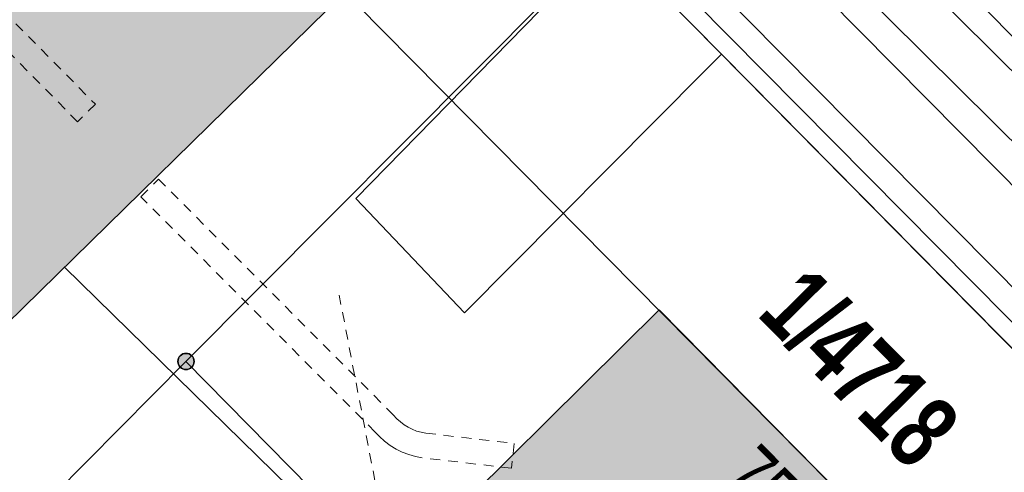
# Model space of a CAD drawing. Header units: metres. Extents: x 2695560 to 2696939, y 1260491 to 1262050.
# Tile 385 of 656: x 2695855 to 2695875, y 1261095 to 1261104. Entities that reach past the tile are written whole.
import ezdxf

# ---------------------------------------------------------------- set-up
doc = ezdxf.new("R2010")
doc.units = ezdxf.units.M
doc.linetypes.add('AUSGEZOGEN', pattern=[0])
doc.linetypes.add('VERDECKT2_S2', pattern=[0.36, 0.2, -0.16])
for name, color, linetype in [('XR$1$AV_Gebäudeflächen (BB)', 7, 'AUSGEZOGEN'), ('XR$1$AV_Grenzpunkte', 7, 'AUSGEZOGEN'), ('XR$1$AV_Grundstück-Nr.', 7, 'AUSGEZOGEN'), ('XR$1$AV_Haus-Nr.', 7, 'AUSGEZOGEN'), ('XR$1$AV_Linien (BB)', 7, 'AUSGEZOGEN'), ('XR$1$Liegenschaftsgrenzen', 7, 'AUSGEZOGEN'), ('XR$1$PFAV', 255, 'AUSGEZOGEN'), ('XR$1$RP_Abstandslinie', 7, 'AUSGEZOGEN')]:
    doc.layers.add(name, color=color, linetype=linetype)
for name, color, linetype, lineweight in [('XR$2$ABW-Linie-R-ungenau', 4, 'VERDECKT2_S2', 18), ('XR$2$ELE-LinieFlaeche-genau', 1, 'AUSGEZOGEN', 18), ('XR$2$ELE-LinieFlaeche-ungenau', 1, 'VERDECKT2_S2', 18), ('XR$2$KOM-Linie-U-genau', 91, 'AUSGEZOGEN', 18), ('XR$2$KOM-LinieFlaeche-U-genau', 91, 'AUSGEZOGEN', 18), ('XR$2$WAS-Linie-genau', 5, 'AUSGEZOGEN', 18)]:
    doc.layers.add(name, color=color, linetype=linetype, lineweight=lineweight)
doc.styles.add('ARIAL', font='arial.ttf')

# ---------------------------------------------------------------- blocks, each defined once
blk = doc.blocks.new('COMPLEXOBJECT_640')
at = {"layer": 'XR$1$AV_Linien (BB)', "color": 7, "linetype": 'AUSGEZOGEN', "transparency": 33554687}
blk.add_line((5861.945, 11113.508), (5974.447, 10999.729), dxfattribs=at)
blk = doc.blocks.new('BAV15')
at = {"layer": 'XR$1$PFAV', "transparency": 33554687}
blk.add_hatch(color=7, dxfattribs=at).paths.add_polyline_path([(0.5, 0), (0.49, 0.101), (0.459, 0.197), (0.41, 0.286), (0.344, 0.362), (0.264, 0.424), (0.174, 0.469), (0.076, 0.494), (-0.025, 0.499), (-0.125, 0.484), (-0.22, 0.449), (-0.306, 0.395), (-0.379, 0.326), (-0.437, 0.243), (-0.477, 0.15), (-0.497, 0.051), (-0.497, -0.051), (-0.477, -0.15), (-0.437, -0.243), (-0.379, -0.326), (-0.306, -0.395), (-0.22, -0.449), (-0.125, -0.484), (-0.025, -0.499), (0.076, -0.494), (0.174, -0.469), (0.264, -0.424), (0.344, -0.362), (0.41, -0.286), (0.459, -0.197), (0.49, -0.101)])
at = {"color": 7, "transparency": 33554687}
for start, end in [(90, 270), (270, 90)]:
    blk.add_arc((0, 0), 0.5, start, end, dxfattribs=at)
at = {"layer": 'XR$1$PFAV', "transparency": 33554687}
blk.add_circle((0, 0), 0.5, dxfattribs=at)

msp = doc.modelspace()

# ---------------------------------------------------------------- hatches: boundary and pattern name
at = {"layer": 'XR$1$AV_Gebäudeflächen (BB)', "true_color": 0xd2d2d2, "transparency": 33554687}
for points in [[(2695847.738, 1261105.059), (2695849.515, 1261106.769), (2695850.98, 1261106.696), (2695855.118, 1261102.484), (2695852.522, 1261099.922), (2695854.703, 1261097.741), (2695861.818, 1261104.711), (2695852.711, 1261113.939), (2695848.314, 1261118.394), (2695843.551, 1261113.826), (2695843.45, 1261113.931), (2695841.236, 1261111.804)], [(2695862.815, 1261093.1), (2695868.765, 1261087.09), (2695874.031, 1261092.395), (2695868.143, 1261098.365), (2695862.907, 1261093.181)]]:
    msp.add_hatch(color=254, dxfattribs=at).paths.add_polyline_path(points)

# ---------------------------------------------------------------- linework, layer by layer
at = {"layer": 'XR$1$AV_Linien (BB)', "color": 7, "linetype": 'AUSGEZOGEN', "transparency": 33554687}
for p, q in [((2695867.134, 1261105.785), (2695869.398, 1261103.493)), ((2695869.398, 1261103.493), (2695877.2, 1261095.59))]:
    msp.add_line(p, q, dxfattribs=at)
for points in [[(2695852.711, 1261113.939), (2695861.818, 1261104.711), (2695854.703, 1261097.741), (2695852.522, 1261099.922), (2695855.118, 1261102.484), (2695850.98, 1261106.696), (2695849.515, 1261106.769), (2695847.738, 1261105.059)], [(2695869.398, 1261103.493), (2695869.051, 1261103.144), (2695864.238, 1261098.302), (2695862.055, 1261100.599), (2695866.673, 1261105.315), (2695867.134, 1261105.785)], [(2695862.815, 1261093.1), (2695862.907, 1261093.181), (2695868.143, 1261098.365), (2695874.031, 1261092.395)]]:
    msp.add_lwpolyline(points, dxfattribs=at)
at = {"layer": 'XR$1$Liegenschaftsgrenzen', "color": 7, "linetype": 'AUSGEZOGEN', "transparency": 33554687}
for p, q in [((2695867.1, 1261105.82), (2695858.65, 1261097.33)), ((2695877.2, 1261095.59), (2695867.1, 1261105.82)), ((2695847.25, 1261085.85), (2695858.65, 1261097.33))]:
    msp.add_line(p, q, dxfattribs=at)
msp.add_lwpolyline([(2695858.65, 1261097.33), (2695862.815, 1261093.1), (2695868.765, 1261087.09)], dxfattribs=at)
at = {"layer": 'XR$1$RP_Abstandslinie', "color": 7, "linetype": 'AUSGEZOGEN', "transparency": 33554687}
msp.add_lwpolyline([(2695815.92, 1261083.45), (2695852.53, 1261047.34), (2695889.71, 1261010.67), (2695915.9, 1260984.83), (2695942.7, 1260958.39), (2695972.35, 1260992.97), (2695942.13, 1261023.53), (2695912.25, 1261053.75), (2695881.66, 1261084.69), (2695850.32, 1261116.38)], dxfattribs=at)
at = {"layer": 'XR$2$ABW-Linie-R-ungenau', "linetype": 'VERDECKT2_S2', "transparency": 33554687}
msp.add_line((2695862.646, 1261093.879), (2695861.724, 1261098.66), dxfattribs=at)
at = {"layer": 'XR$2$ELE-LinieFlaeche-genau', "linetype": 'AUSGEZOGEN', "transparency": 33554687}
msp.add_lwpolyline([(2695876.523, 1261096.808), (2695863.269, 1261110.191), (2695858.434, 1261115.123), (2695858.792, 1261115.473), (2695863.625, 1261110.541), (2695876.879, 1261097.16), (2695876.523, 1261096.808)], close=True, dxfattribs=at)
at = {"layer": 'XR$2$ELE-LinieFlaeche-ungenau', "linetype": 'VERDECKT2_S2', "transparency": 33554687}
for points in [[(2695856.476, 1261102.134), (2695850.331, 1261108.361), (2695850.687, 1261108.713), (2695856.832, 1261102.486), (2695856.476, 1261102.134)], [(2695865.18, 1261095.189), (2695863.389, 1261095.398), (2695863.254, 1261095.422), (2695863.12, 1261095.461), (2695862.989, 1261095.511), (2695862.865, 1261095.573), (2695862.745, 1261095.646), (2695862.633, 1261095.732), (2695862.531, 1261095.824), (2695862.447, 1261095.915), (2695857.745, 1261100.633), (2695858.099, 1261100.985), (2695862.809, 1261096.261), (2695862.883, 1261096.18), (2695862.953, 1261096.116), (2695863.027, 1261096.06), (2695863.107, 1261096.011), (2695863.191, 1261095.969), (2695863.278, 1261095.935), (2695863.368, 1261095.91), (2695863.463, 1261095.892), (2695865.238, 1261095.685), (2695865.18, 1261095.189)]]:
    msp.add_lwpolyline(points, close=True, dxfattribs=at)
at = {"layer": 'XR$2$KOM-Linie-U-genau', "linetype": 'AUSGEZOGEN', "transparency": 33554687}
msp.add_lwpolyline([(2695863.132, 1261093.419), (2695861.842, 1261094.732), (2695861.375, 1261094.17), (2695856.215, 1261099.221)], dxfattribs=at)
at = {"layer": 'XR$2$KOM-LinieFlaeche-U-genau', "linetype": 'AUSGEZOGEN', "transparency": 33554687}
msp.add_lwpolyline([(2695864.345, 1261113.933), (2695880.455, 1261097.986), (2695879.751, 1261097.276), (2695863.641, 1261113.223), (2695864.345, 1261113.933)], close=True, dxfattribs=at)
at = {"layer": 'XR$2$WAS-Linie-genau', "linetype": 'AUSGEZOGEN', "transparency": 33554687}
msp.add_line((2695863.524, 1261115.806), (2695881.033, 1261097.923), dxfattribs=at)

# ---------------------------------------------------------------- block references
at = {"layer": 'XR$1$AV_Grenzpunkte', "color": 7, "linetype": 'AUSGEZOGEN', "lineweight": -3, "transparency": 33554687, "xscale": 0.3249999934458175, "yscale": 0.3249999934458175}
msp.add_blockref('BAV15', (2695858.65, 1261097.33), dxfattribs=at)
at = {"layer": 'XR$1$AV_Linien (BB)', "color": 7, "linetype": 'AUSGEZOGEN', "lineweight": -3, "transparency": 33554687}
msp.add_blockref('COMPLEXOBJECT_640', (2690000.97, 1249999.81), dxfattribs=at)

# ---------------------------------------------------------------- texts
at = {"layer": 'XR$1$AV_Grundstück-Nr.', "color": 7, "transparency": 33554687, "insert": (2695872.157, 1261097.192), "char_height": 1.48491, "width": 4.97324, "attachment_point": 5, "rotation": 314.6346, "style": 'ARIAL'}
msp.add_mtext('\\A1;{\\fArial|i0|b1;\\H1.484908;\\W0.700000;\\C7;1/4718}\\P', dxfattribs=at)
at = {"layer": 'XR$1$AV_Haus-Nr.', "color": 7, "transparency": 33554687, "insert": (2695870.599, 1261095.283), "char_height": 1.1621, "width": 1.68109, "attachment_point": 2, "rotation": 314.6652, "style": 'ARIAL'}
msp.add_mtext('\\W0.70;75', dxfattribs=at)

doc.saveas('drawing.dxf')
